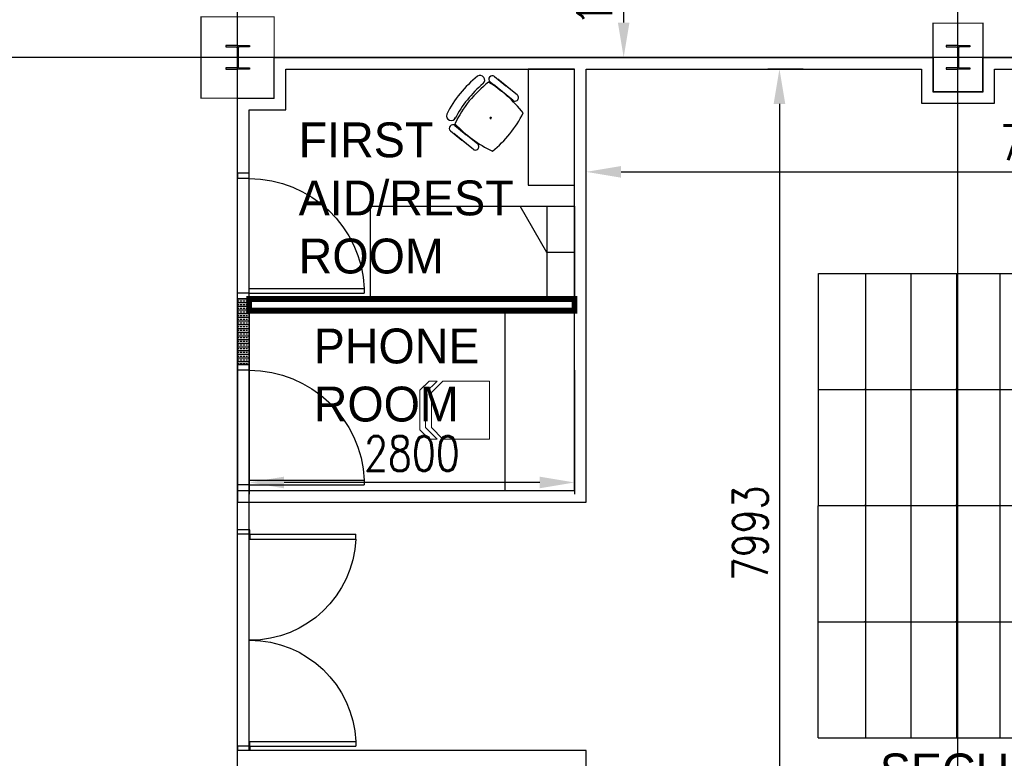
# Model space of a CAD drawing. Header units: millimetres. Extents: x -312551 to 250764, y -35891 to 59426.
# Tile 306 of 316: x 146907 to 155381, y 30176 to 36534. Entities that reach past the tile are written whole.
import ezdxf

# ---------------------------------------------------------------- set-up
doc = ezdxf.new("R2010")
doc.units = ezdxf.units.MM
doc.header["$LTSCALE"] = 2.5
for name, color, linetype in [('FO-00 - FURN$0$FURNITURE', 22, 'Continuous'), ('FO-01- FURN$0$FURNITURE', 22, 'Continuous'), ('NF ARCH', 4, 'Continuous'), ('NF-AS BUILT', 7, 'Continuous'), ('NF-GRIDS', 252, 'Continuous'), ('NF-Steel columns', 6, 'Continuous'), ('NF-TEXT', 1, 'Continuous'), ('REGUS-FURNITURE', 40, 'Continuous')]:
    doc.layers.add(name, color=color, linetype=linetype)
doc.styles.add('ROMANS', font='romans.shx', dxfattribs={"width": 0.8})
doc.dimstyles.new('100NFDIM', dxfattribs={"dimscale": 100, "dimtxt": 3, "dimasz": 3, "dimexe": 1, "dimexo": 1, "dimgap": 1, "dimtad": 1, "dimdec": 0, "dimdsep": 46, "dimtxsty": 'ROMANS', "dimcen": 3, "dimclrd": 4, "dimclre": 4, "dimclrt": 1, "dimaunit": 1, "dimadec": 0, "dimazin": 0, "dimtfac": 1, "dimtdec": 0, "dimtmove": 0, "dimatfit": 3, "dimfxl": 0, "dimtolj": 1, "dimarcsym": 0})

# ---------------------------------------------------------------- blocks, each defined once
blk = doc.blocks.new('*D37')
at = {"layer": 'Defpoints', "color": 0}
for p in [(153750.8, 36109.5), (153446.1, 28116.2), (153750.8, 28116.2)]:
    blk.add_point(p, dxfattribs=at)
at = {"layer": 'NF-AS BUILT', "color": 4, "lineweight": -2}
for p, q in [((153650.8, 36109.5), (153346.1, 36109.5)), ((153446.1, 35809.5), (153446.1, 28416.2)), ((153650.8, 28116.2), (153346.1, 28116.2))]:
    blk.add_line(p, q, dxfattribs=at)
at = {"layer": 'NF-AS BUILT', "color": 4}
for points in [[(153396.1, 35809.5), (153496.1, 35809.5), (153446.1, 36109.5)], [(153396.1, 28416.2), (153496.1, 28416.2), (153446.1, 28116.2)]]:
    blk.add_solid(points, dxfattribs=at)
at = {"layer": 'NF-AS BUILT', "color": 1, "insert": (153196.1, 32112.8), "char_height": 300, "attachment_point": 5, "rotation": 90, "style": 'ROMANS'}
blk.add_mtext('\\A1;7993', dxfattribs=at)
blk = doc.blocks.new('*D38')
at = {"layer": 'Defpoints', "color": 0}
for p in [(151782.8, 35224.4), (159727.8, 35224.4), (159727.8, 33530.7)]:
    blk.add_point(p, dxfattribs=at)
at = {"layer": 'NF-AS BUILT', "color": 4, "lineweight": -2}
for p, q in [((159727.8, 33630.7), (159727.8, 35324.4)), ((152082.8, 35224.4), (159427.8, 35224.4))]:
    blk.add_line(p, q, dxfattribs=at)
at = {"layer": 'NF-AS BUILT', "color": 4}
for points in [[(152082.8, 35274.4), (152082.8, 35174.4), (151782.8, 35224.4)], [(159427.8, 35274.4), (159427.8, 35174.4), (159727.8, 35224.4)]]:
    blk.add_solid(points, dxfattribs=at)
at = {"layer": 'NF-AS BUILT', "color": 1, "insert": (155755.3, 35474.4), "char_height": 300, "attachment_point": 5, "style": 'ROMANS'}
blk.add_mtext('\\A1;7945', dxfattribs=at)
blk = doc.blocks.new('1800door')
for p, q in [((-865, 0), (-865, 864.1)), ((-825, 864.1), (-865, 864.1)), ((-825, 0), (-825, 864.1)), ((825, 0), (825, 864.1)), ((825, 864.1), (865, 864.1)), ((865, 0), (865, 864.1)), ((-865, 0), (-900, 0)), ((-865, 0), (-865, -100)), ((-865, 0), (-825, 0)), ((865, 0), (825, 0)), ((865, 0), (865, -100)), ((865, 0), (900, 0)), ((900, 0), (900, -100)), ((-900, 0), (-900, -100)), ((-865, -100), (-900, -100)), ((865, -100), (900, -100))]:
    blk.add_line(p, q)
for centre, start, end in [((-865, 0), 0, 87.34954), ((865, 0), 92.65046, 180)]:
    blk.add_arc(centre, 865, start, end)
blk = doc.blocks.new('FO-01- FURN$0$A$C41051455')
at = {"linetype": 'Continuous', "lineweight": 0}
for p in [(0, 500), (400, 0)]:
    blk.add_line(p, (0, 0), dxfattribs=at)
at = {"lineweight": 0}
for p, q in [((400, 500), (0, 500)), ((400, 500), (500, 400)), ((550, 400), (450, 500)), ((450, 500), (520, 500)), ((600, 420), (520, 500)), ((500, 400), (500, 100)), ((550, 100), (550, 400)), ((600, 80), (600, 420)), ((400, 0), (500, 100)), ((450, 0), (550, 100)), ((520, 0), (600, 80)), ((450, 0), (520, 0))]:
    blk.add_line(p, q, dxfattribs=at)
blk = doc.blocks.new('Door')
at = {"layer": 'REGUS-FURNITURE'}
for p, q in [((0, 0), (0.1, 0)), ((0, 0), (0, -0.05)), ((0.1, 0), (0.1, -0.09)), ((0.1, -0.05), (0, -0.05)), ((0.1, -0.05), (1.09, -0.05)), ((1.09, -0.09), (1.09, -0.05)), ((0.1, -0.09), (1.09, -0.09)), ((0.1, -1.036), (0, -1.036)), ((0, -1.086), (0, -1.036)), ((0, -1.086), (0.1, -1.086)), ((0.1, -1.036), (0.1, -1.086))]:
    blk.add_line(p, q, dxfattribs=at)
blk.add_arc((0.1, -0.045), 0.991, 270, 357.39738, dxfattribs=at)
blk = doc.blocks.new('*D137')
at = {"color": 4, "lineweight": -2, "ltscale": 500000}
for p, q in [((148882.7, 33516.8), (148882.7, 32450.3)), ((151682.8, 33516.6), (151682.8, 32450.3)), ((151382.8, 32550.3), (149182.7, 32550.3))]:
    blk.add_line(p, q, dxfattribs=at)
at = {"color": 4, "ltscale": 500000}
for points in [[(149182.7, 32600.3), (149182.7, 32500.3), (148882.7, 32550.3)], [(151382.8, 32600.3), (151382.8, 32500.3), (151682.8, 32550.3)]]:
    blk.add_solid(points, dxfattribs=at)
at = {"layer": 'Defpoints', "color": 0, "ltscale": 500000}
for p in [(148882.7, 33616.8, 0), (151682.8, 33616.6, 0), (148882.7, 32550.3)]:
    blk.add_point(p, dxfattribs=at)
at = {"color": 1, "ltscale": 500000, "insert": (150282.8, 32800.3), "char_height": 300, "attachment_point": 5, "style": 'ROMANS'}
blk.add_mtext('\\A1;2800', dxfattribs=at)
blk = doc.blocks.new('Phone Chair')
at = {"layer": 'FO-00 - FURN$0$FURNITURE'}
for p, q in [((170704.2, 33399.1), (170606.6, 33320.5)), ((170509.1, 33241.9), (170606.6, 33320.5)), ((170519.8, 33250.5), (170675.5, 33376)), ((170741.9, 33352.4), (170644.3, 33273.8)), ((170546.7, 33195.2), (170644.3, 33273.8)), ((170749.2, 33037.4), (170729.5, 33040.5)), ((170738.8, 33029), (170739.9, 33048.9)), ((171044.4, 32977), (170946.9, 32898.4)), ((171043.1, 33039.1), (171043, 33039)), ((170849.3, 32819.7), (170946.9, 32898.4)), ((170860, 32828.4), (171015.7, 32953.9)), ((170897.7, 32781.7), (171053.4, 32907.2)), ((171082.1, 32930.3), (170984.5, 32851.7)), ((170887, 32773), (170984.5, 32851.7))]:
    blk.add_line(p, q, dxfattribs=at)
for centre, radius, start, end in [((170723, 33375.8), 30, 308.86765, 128.86765), ((170830.3, 33366.7), 40.4, 58.79942, 235.84752), ((170223, 32623.2), 1000, 26.65479, 51.08051), ((171344.2, 32387), 1127.4, 121.39503, 141.83304), ((170142.9, 32560.1), 1000, 25.47785, 52.12611), ((170158.4, 32572.5), 1000, 27.80413, 50.01181), ((170527.9, 33218.5), 30, 128.86765, 308.86765), ((171350.9, 33533.6), 1000, 206.73496, 231.13366), ((171078.5, 33058.7), 40.4, 209.07728, 18.93588), ((170230.4, 33768.9), 1127.4, 295.9279, 316.31319), ((171063.2, 32953.6), 30, 308.86765, 128.86765), ((170868.1, 32796.4), 30, 128.86765, 308.86765)]:
    blk.add_arc(centre, radius, start, end, dxfattribs=at)
blk = doc.blocks.new('*D140')
at = {"color": 4, "lineweight": -2, "ltscale": 500000}
for p, q in [((152087.2, 37575.5), (152005.3, 37575.5)), ((152105.3, 36509.5), (152105.3, 37275.5)), ((152087.2, 36209.5), (152005.3, 36209.5))]:
    blk.add_line(p, q, dxfattribs=at)
at = {"color": 4, "ltscale": 500000}
for points in [[(152055.3, 37275.5), (152155.3, 37275.5), (152105.3, 37575.5)], [(152055.3, 36509.5), (152155.3, 36509.5), (152105.3, 36209.5)]]:
    blk.add_solid(points, dxfattribs=at)
at = {"layer": 'Defpoints', "color": 0, "ltscale": 500000}
for p in [(152105.3, 37575.5), (152187.2, 37575.5, 18), (152187.2, 36209.5)]:
    blk.add_point(p, dxfattribs=at)
at = {"color": 1, "ltscale": 500000, "insert": (151855.3, 36892.5), "char_height": 300, "attachment_point": 5, "rotation": 90, "style": 'ROMANS'}
blk.add_mtext('\\A1;1366', dxfattribs=at)
blk = doc.blocks.new('SECURE FILING')
for p in [(170671, 39960.3, 0), (171670.3, 39960.1, 0), (172669.5, 39960, 0), (170670.9, 39569.1, 0), (171670.2, 39568.9, 0), (172669.5, 39568.8, 0), (170670.9, 39177.8, 0), (171670.1, 39177.7, 0), (172669.4, 39177.6, 0), (170670.8, 38786.6, 0), (171670.1, 38786.5, 0), (172669.4, 38786.4, 0), (170670.8, 38386.6, 0), (171670.1, 38386.5, 0), (172669.3, 38386.4, 0), (170670.7, 37995.4, 0), (171670, 37995.3, 0), (172669.3, 37995.1, 0), (170670.7, 37604.2, 0), (171669.9, 37604.1, 0), (172669.2, 37603.9, 0), (170670.6, 37213, 0), (171669.9, 37212.8, 0), (172669.2, 37212.7, 0), (170670.6, 36813, 0), (171669.9, 36812.8, 0), (172669.1, 36812.7, 0), (170670.5, 36430.5, 0), (171669.8, 36430.4, 0), (172669.1, 36430.2, 0), (170670.4, 35648.1, 0), (171669.7, 35647.9, 0), (172669, 35647.8, 0)]:
    blk.add_point(p)
at = {"layer": 'FO-00 - FURN$0$FURNITURE'}
for p, q in [((169670.9, 35248.2, 0), (169671.7, 39960.4, 0)), ((173668.8, 39959.9, 0), (169671.7, 39960.4, 0)), ((170670.9, 39560.3, 0), (170671, 39960.4, 0)), ((171670.2, 39560.1, 0), (171670.3, 39960.2, 0)), ((172669.5, 39560, 0), (172669.5, 39960, 0)), ((173668, 35247.5, 0), (173668.8, 39959.9, 0)), ((173668.7, 39568.7, 0), (169671.7, 39569.2, 0)), ((173668.7, 39568.5, 0), (169671.7, 39569.2, 0)), ((170670.9, 39169.1, 0), (170670.9, 39569.1, 0)), ((171670.1, 39168.9, 0), (171670.2, 39569, 0)), ((172669.4, 39168.8, 0), (172669.5, 39568.8, 0)), ((173668.7, 39177.5, 0), (169671.6, 39178, 0)), ((173668.7, 39177.3, 0), (169671.6, 39178, 0)), ((170670.8, 38777.8, 0), (170670.9, 39177.9, 0)), ((171670.1, 38777.7, 0), (171670.1, 39177.8, 0)), ((172669.3, 38777.6, 0), (172669.4, 39177.6, 0)), ((173668.6, 38786.1, 0), (169671.5, 38786.7, 0)), ((173668.6, 38786.2, 0), (169671.6, 38786.7, 0)), ((170670.8, 38386.6, 0), (170670.8, 38786.7, 0)), ((171670, 38386.5, 0), (171670.1, 38786.5, 0)), ((172669.3, 38386.4, 0), (172669.4, 38786.4, 0)), ((173668.6, 38394.8, 0), (169671.5, 38395.5, 0)), ((170670.7, 37986.6, 0), (170670.8, 38386.7, 0)), ((171670, 37986.5, 0), (171670.1, 38386.5, 0)), ((172669.3, 37986.4, 0), (172669.3, 38386.4, 0)), ((173668.5, 37995, 0), (169671.5, 37995.5, 0)), ((173668.5, 37994.8, 0), (169671.5, 37995.5, 0)), ((170670.7, 37595.4, 0), (170670.7, 37995.5, 0)), ((171669.9, 37595.3, 0), (171670, 37995.3, 0)), ((172669.2, 37595.1, 0), (172669.3, 37995.2, 0)), ((173668.5, 37603.6, 0), (169671.4, 37604.3, 0)), ((170670.6, 37204.2, 0), (170670.7, 37604.3, 0)), ((171669.9, 37204.1, 0), (171669.9, 37604.1, 0)), ((172669.1, 37203.9, 0), (172669.2, 37603.9, 0)), ((173668.4, 37212.4, 0), (169671.3, 37213.1, 0)), ((173668.4, 37212.6, 0), (169671.4, 37213.1, 0)), ((170670.6, 36813, 0), (170670.6, 37213.1, 0)), ((171669.8, 36812.8, 0), (171669.9, 37212.9, 0)), ((172669.1, 36812.7, 0), (172669.2, 37212.7, 0)), ((173668.4, 36812.6, 0), (169671.3, 36813.1, 0)), ((170670.5, 36413, 0), (170670.6, 36813.1, 0)), ((171669.8, 36412.8, 0), (171669.9, 36812.9, 0)), ((172669.1, 36412.7, 0), (172669.1, 36812.7, 0)), ((173668.3, 36438.7, 0), (169671.3, 36439.4, 0)), ((170670.5, 36030.5, 0), (170670.5, 36430.6, 0)), ((171669.7, 36030.4, 0), (171669.8, 36430.4, 0)), ((172669, 36030.2, 0), (172669.1, 36430.2, 0)), ((173668.3, 36047.5, 0), (169671.2, 36048.1, 0)), ((170670.4, 35639.3, 0), (170670.5, 36039.4, 0)), ((171669.7, 35639.1, 0), (171669.7, 36039.2, 0)), ((172668.9, 35639, 0), (172669, 36039, 0)), ((173668.2, 35656.2, 0), (169671.1, 35656.9, 0)), ((173668.2, 35656.4, 0), (169671.2, 35656.9, 0)), ((170670.4, 35248.1, 0), (170670.4, 35648.2, 0)), ((171669.6, 35247.9, 0), (171669.7, 35648, 0)), ((172668.9, 35247.8, 0), (172669, 35647.8, 0)), ((173668.2, 35247.5, 0), (169670.9, 35248.2, 0))]:
    blk.add_line(p, q, dxfattribs=at)

msp = doc.modelspace()

# ---------------------------------------------------------------- hatches: boundary and pattern name
at = {"layer": 'NF ARCH'}
h = msp.add_hatch(dxfattribs=at)
h.set_pattern_fill('BRASS', color=170, scale=5, style=0)
h.paths.add_polyline_path([(148882.8, 34130), (148782.8, 34130), (148782.8, 33566), (148882.8, 33566)])

# ---------------------------------------------------------------- linework, layer by layer
at = {"ltscale": 500000}
for p, q in [((149097.8, 36209.5), (147031.3, 36209.5)), ((151682.8, 32480), (151682.8, 36109.5)), ((151444.6, 34530), (151214.6, 34930)), ((151444.6, 34930), (151444.5, 34130)), ((151682.8, 34530), (151444.6, 34530))]:
    msp.add_line(p, q, dxfattribs=at)
msp.add_lwpolyline([(151682.8, 34130), (148782.8, 34130), (148782.8, 32380), (151782.8, 32380), (151782.8, 36109.5)], dxfattribs=at)
for points in [[(151282.8, 35109.5), (151682.8, 35109.5), (151682.8, 36109.5), (151282.8, 36109.5)], [(149927.2, 34130), (149927.2, 34930), (151682.8, 34930), (151682.8, 34130)], [(148882.8, 33566), (148782.8, 33566), (148782.8, 34130), (148882.8, 34130)], [(151682.8, 34030), (148882.8, 34030), (148882.8, 32480), (151682.8, 32480)]]:
    msp.add_lwpolyline(points, close=True, dxfattribs=at)
at = {"color": 10, "ltscale": 500000, "const_width": 50}
msp.add_lwpolyline([(151682.8, 34030), (148882.8, 34030), (148882.8, 34130), (151682.8, 34130)], close=True, dxfattribs=at)
at = {"layer": 'FO-01- FURN$0$FURNITURE'}
msp.add_lwpolyline([(151682.8, 34030), (151082.8, 34030), (151082.8, 32480), (151682.8, 32480)], close=True, dxfattribs=at)
at = {"layer": 'NF-AS BUILT', "const_width": 10}
for points in [[(148467.8, 36559.5), (149097.8, 36559.5), (149097.8, 35859.5), (148467.8, 35859.5)], [(154767.8, 36504.5), (154767.8, 35914.5), (155197.8, 35914.5), (155197.8, 36504.5)]]:
    msp.add_lwpolyline(points, close=True, dxfattribs=at)
at = {"layer": 'NF-AS BUILT'}
for points in [[(148782.8, 35859.5), (149097.8, 35859.5), (149097.8, 36209.5), (154767.8, 36209.5), (154767.8, 35914.5), (155197.8, 35914.5), (155197.8, 36209.5), (155562.8, 36209.5), (155562.8, 36067.8), (159827.8, 36067.8), (159827.8, 28633.5), (155562.8, 28633.5), (155562.8, 28116.2)], [(151782.8, 36109.5), (154667.8, 36109.5), (154667.8, 35814.5), (155297.8, 35814.5), (155297.8, 36109.5), (155462.8, 36109.5), (155462.8, 35967.8), (159727.8, 35967.8), (159727.8, 28733.5), (155462.8, 28733.5), (155462.8, 28216.2), (155342.7, 28216.2), (155342.7, 28807), (154622.9, 28807), (154622.9, 28116.2), (151782.8, 28116.2), (151782.8, 30242), (148882.8, 30242), (148882.8, 34459.5), (148882.8, 35759.5), (149197.8, 35759.5), (149197.8, 36109.5), (151682.8, 36109.5)], [(148782.8, 30142), (148782.8, 34459.5), (148782.8, 35859.5)]]:
    msp.add_lwpolyline(points, dxfattribs=at)
at = {"layer": 'NF-GRIDS'}
for p, q in [((148782.8, -27784), (148782.8, 58409.3)), ((154982.8, -31409.4), (154982.8, 58409.3)), ((164549.8, 36209.5), (84521.8, 36209.5))]:
    msp.add_line(p, q, dxfattribs=at)
at = {"layer": 'NF-Steel columns', "color": 2}
for points in [[(148782.8, 36311.1), (148681.2, 36311.1), (148681.2, 36300.1), (148768.4, 36300.1, -0.414214), (148779.1, 36289.4), (148779.1, 36129.6, -0.414214), (148768.4, 36118.9), (148681.2, 36118.9), (148681.2, 36107.9), (148782.8, 36107.9)], [(148782.8, 36311.1), (148884.4, 36311.1), (148884.4, 36300.1), (148797.1, 36300.1, 0.414214), (148786.4, 36289.4), (148786.4, 36129.6, 0.414214), (148797.1, 36118.9), (148884.4, 36118.9), (148884.4, 36107.9), (148782.8, 36107.9)], [(154982.8, 36311.1), (154881.2, 36311.1), (154881.2, 36300.1), (154968.4, 36300.1, -0.414214), (154979.1, 36289.4), (154979.1, 36129.6, -0.414214), (154968.4, 36118.9), (154881.2, 36118.9), (154881.2, 36107.9), (154982.8, 36107.9)], [(154982.8, 36311.1), (155084.4, 36311.1), (155084.4, 36300.1), (154997.1, 36300.1, 0.414214), (154986.4, 36289.4), (154986.4, 36129.6, 0.414214), (154997.1, 36118.9), (155084.4, 36118.9), (155084.4, 36107.9), (154982.8, 36107.9)]]:
    msp.add_lwpolyline(points, format="xyb", dxfattribs=at)

# ---------------------------------------------------------------- block references
for name, p, rotation in [('Phone Chair', (219321.2, -124219.9), 102.1953941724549), ('SECURE FILING', (118532.8, 204020.9, 0), 270)]:
    msp.add_blockref(name, p, dxfattribs=dict(rotation=rotation))
at = {"layer": 'FO-01- FURN$0$FURNITURE', "rotation": 179.9979007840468}
msp.add_blockref('FO-01- FURN$0$A$C41051455', (150950.3, 33423.8), dxfattribs=at)
at = {"layer": 'NF-AS BUILT'}
for name, p, xscale, yscale, zscale, rotation in [('Door', (148782.8, 34130), -1000, 1000, 1000, 180), ('Door', (148782.8, 32480), -1000, 1000, 1000, 180), ('1800door', (148888.4, 31192), -1.055555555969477, 1.055555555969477, 1.055555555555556, 270)]:
    msp.add_blockref(name, p, dxfattribs=dict(at, xscale=xscale, yscale=yscale, zscale=zscale, rotation=rotation))

# ---------------------------------------------------------------- texts
at = {"layer": 'NF-TEXT', "char_height": 300, "width": 2089.638, "attachment_point": 1}
for s, insert in [('FIRST AID/REST ROOM', (149308.1, 35650, 0)), ('PHONE ROOM', (149437.7, 33875.5, 0)), ('SECURE FILING ROOM', (154309.8, 30216.9))]:
    msp.add_mtext(s, dxfattribs=dict(at, insert=insert))

# ---------------------------------------------------------------- dimensions: what is measured, and where the dimension line sits
at = {"ltscale": 500000}
dim = msp.add_linear_dim(base=(152105.3, 37575.5), p1=(152187.2, 36209.5), p2=(152187.2, 37575.5, 18), angle=90, dimstyle='100NFDIM', dxfattribs=at)
dim.commit()
dim.dimension.update_dxf_attribs({"geometry": '*D140', "text_midpoint": (151855.3, 36892.5)})
dim = msp.add_linear_dim(base=(148882.7, 32550.3, 0), p1=(151682.8, 33616.6), p2=(148882.7, 33616.8), dimstyle='100NFDIM', dxfattribs=at)
dim.commit()
dim.dimension.update_dxf_attribs({"geometry": '*D137', "text_midpoint": (150282.8, 32800.3, 0)})
at = {"layer": 'NF-AS BUILT'}
dim = msp.add_linear_dim(base=(153446.1, 28116.2), p1=(153750.8, 36109.5), p2=(153750.8, 28116.2), angle=90, dimstyle='100NFDIM', dxfattribs=at)
dim.commit()
dim.dimension.update_dxf_attribs({"geometry": '*D37', "text_midpoint": (153196.1, 32112.8)})
dim = msp.add_linear_dim(base=(159727.8, 35224.4), p1=(151782.8, 35224.4), p2=(159727.8, 33530.7), dimstyle='100NFDIM', dxfattribs=at)
dim.commit()
dim.dimension.update_dxf_attribs({"geometry": '*D38', "text_midpoint": (155755.3, 35474.4)})

doc.saveas('drawing.dxf')
